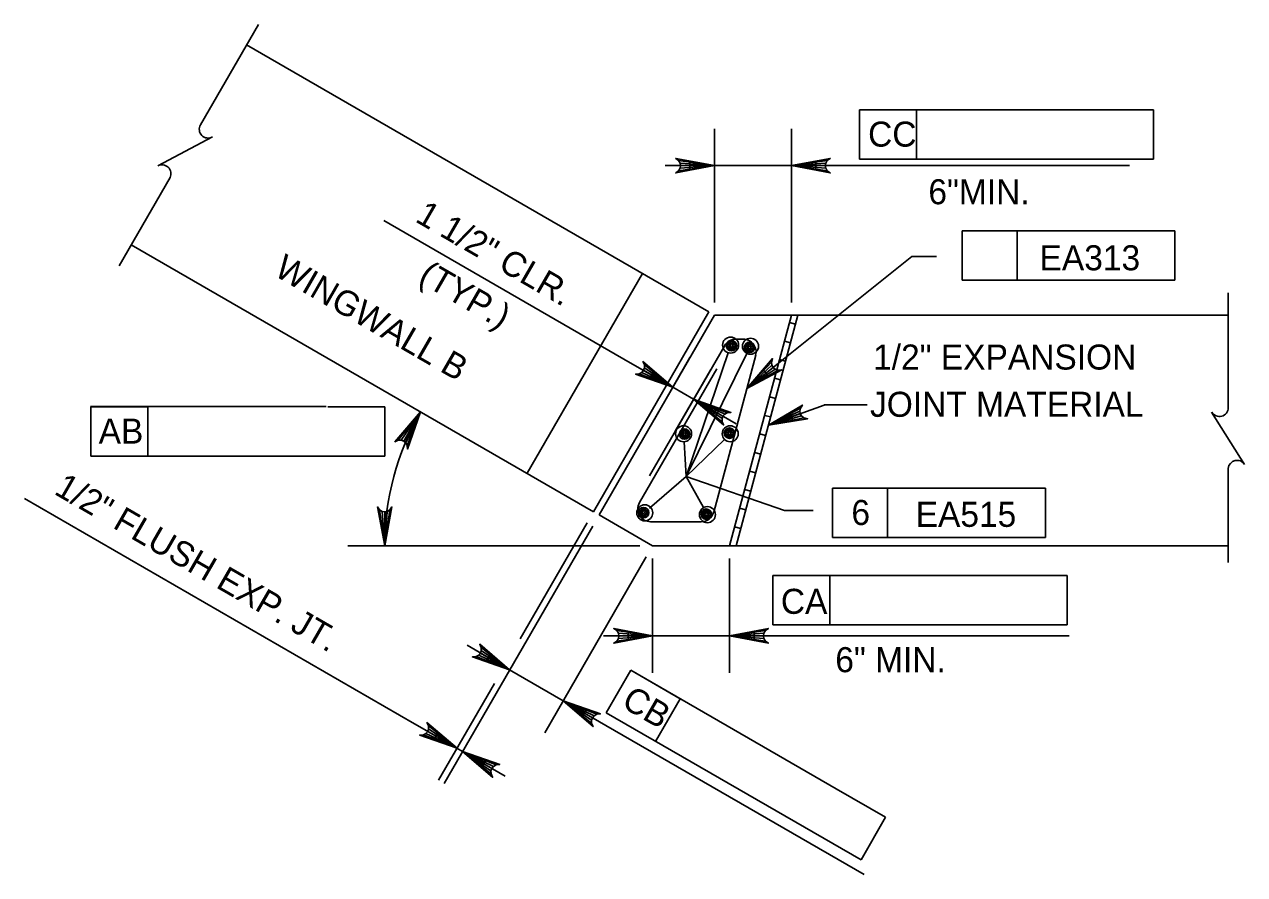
# Model space of a CAD drawing. Extents: x 638255 to 640306, y 296059 to 298435.
# Drawn here: x 638531.9 to 638678.1, y 296924.9 to 297026.7 of the extents above; entities that cross this region are included whole.
import ezdxf

# ---------------------------------------------------------------- set-up
doc = ezdxf.new("R2010")
doc.units = 0
for name, color, linetype in [('1', 7, 'Continuous'), ('Level 10', 7, 'Continuous'), ('Level 3', 7, 'Continuous'), ('Level 4', 7, 'Continuous'), ('Level 5', 7, 'Continuous')]:
    doc.layers.add(name, color=color, linetype=linetype)

# ---------------------------------------------------------------- blocks, each defined once
blk = doc.blocks.new('V')
at = {"layer": '1'}
blk.add_line((0, 0), (0, 0), dxfattribs=at)

msp = doc.modelspace()

# ---------------------------------------------------------------- linework, layer by layer
at = {"layer": 'Level 10'}
for p, q in [((638613.94, 296992.28), (638558.55, 297024.26)), ((638600.13, 296968.35), (638544.74, 297000.33)), ((638605.97, 296996.89), (638592.15, 296972.96)), ((638613.94, 296992.28), (638600.13, 296968.35)), ((638614.61, 296991.9), (638600.79, 296967.97)), ((638614.61, 296991.9), (638676.15, 296991.9)), ((638623.82, 296991.9), (638616.41, 296964.27)), ((638624.61, 296991.9), (638617.21, 296964.27)), ((638623.58, 296991.01), (638624.32, 296990.82)), ((638622.98, 296988.79), (638623.72, 296988.59)), ((638622.39, 296986.57), (638623.13, 296986.37)), ((638621.79, 296984.34), (638622.53, 296984.14)), ((638621.2, 296982.12), (638621.94, 296981.92)), ((638620.6, 296979.89), (638621.34, 296979.7)), ((638620, 296977.67), (638620.75, 296977.47)), ((638619.41, 296975.45), (638620.15, 296975.25)), ((638618.81, 296973.22), (638619.55, 296973.02)), ((638618.21, 296971), (638618.96, 296970.8)), ((638607.2, 296964.27), (638600.79, 296967.97)), ((638617.62, 296968.77), (638618.36, 296968.57)), ((638617.02, 296966.55), (638617.77, 296966.35)), ((638607.2, 296964.27), (638676.15, 296964.27)), ((638616.41, 296964.27), (638609.75, 296964.27)), ((638616.43, 296964.33), (638616.64, 296964.27))]:
    msp.add_line(p, q, dxfattribs=at)
at = {"layer": 'Level 3'}
for p, q in [((638631.97, 297016.49), (638638.8, 297016.49)), ((638631.97, 297010.59), (638631.97, 297016.49)), ((638638.8, 297010.59), (638638.8, 297016.49)), ((638638.8, 297016.49), (638667.21, 297016.49)), ((638667.21, 297016.49), (638667.21, 297010.59)), ((638614.61, 296993.43), (638614.61, 297014.23)), ((638623.82, 296993.43), (638623.82, 297014.23)), ((638667.21, 297010.59), (638631.97, 297010.59)), ((638611.66, 297009.81), (638608.71, 297009.81)), ((638623.82, 297009.81), (638614.61, 297009.81)), ((638626.76, 297009.81), (638664.33, 297009.81)), ((638604.51, 296986.2), (638575.01, 297003.24)), ((638644.28, 297001.98), (638669.77, 297001.98)), ((638644.28, 296996.09), (638644.28, 297001.98)), ((638650.86, 296996.09), (638650.86, 297001.98)), ((638669.77, 297001.98), (638669.77, 296996.09)), ((638618.48, 296983.1), (638638.26, 296998.92)), ((638638.26, 296998.92), (638641.2, 296998.92)), ((638669.77, 296996.09), (638644.28, 296996.09)), ((638616.24, 296987.4), (638611.22, 296972.57)), ((638611.22, 296972.57), (638618.49, 296987.31)), ((638609.62, 296983.26), (638604.51, 296986.2)), ((638611.67, 296986.81), (638607.41, 296979.43)), ((638614.16, 296985.37), (638609.9, 296977.99)), ((638612.11, 296981.82), (638609.62, 296983.26)), ((638612.11, 296981.82), (638617.21, 296978.87)), ((638621.08, 296978.71), (638627.75, 296981.13)), ((638627.75, 296981.14), (638632.9, 296981.14)), ((638568.09, 296980.97), (638539.85, 296980.97)), ((638539.9, 296980.92), (638539.9, 296975.02)), ((638539.9, 296975.02), (638539.9, 296980.92)), ((638546.73, 296980.92), (638539.91, 296980.92)), ((638546.73, 296975.02), (638546.73, 296980.92)), ((638575.13, 296980.92), (638568.31, 296980.92)), ((638575.13, 296975.02), (638575.13, 296980.92)), ((638610.97, 296976.73), (638611.22, 296972.57)), ((638611.22, 296972.57), (638615.8, 296977.02)), ((638539.9, 296975.02), (638575.13, 296975.02)), ((638606.82, 296968.78), (638611.22, 296972.57)), ((638611.22, 296972.57), (638623.01, 296968.49)), ((638611.22, 296972.57), (638613.29, 296968.84)), ((638628.76, 296971.17), (638654.25, 296971.17)), ((638628.76, 296965.28), (638628.76, 296971.17)), ((638635.34, 296965.28), (638635.34, 296971.17)), ((638654.25, 296971.17), (638654.25, 296965.28)), ((638578.66, 296942.96), (638531.94, 296969.94)), ((638623.01, 296968.49), (638626.41, 296968.49)), ((638600.02, 296966.64), (638582.22, 296935.8)), ((638599.36, 296967.03), (638591.34, 296953.14)), ((638654.25, 296965.28), (638628.76, 296965.28)), ((638605.67, 296964.27), (638570.68, 296964.27)), ((638606.44, 296962.94), (638594.27, 296941.87)), ((638607.2, 296962.73), (638607.2, 296949.07)), ((638616.41, 296962.73), (638616.41, 296949.07)), ((638621.6, 296960.71), (638621.6, 296954.82)), ((638650, 296960.71), (638621.6, 296960.71)), ((638628.44, 296960.71), (638621.6, 296960.71)), ((638621.6, 296954.82), (638621.6, 296960.71)), ((638628.44, 296954.82), (638628.44, 296960.71)), ((638656.84, 296960.71), (638650, 296960.71)), ((638656.84, 296954.82), (638656.84, 296960.71)), ((638621.6, 296954.82), (638656.84, 296954.82)), ((638604.26, 296953.49), (638601.31, 296953.49)), ((638607.2, 296953.49), (638616.41, 296953.49)), ((638619.36, 296953.49), (638622.3, 296953.49)), ((638657.1, 296953.49), (638622.3, 296953.49)), ((638590.07, 296949.4), (638584.97, 296952.35)), ((638590.07, 296949.4), (638596.48, 296945.7)), ((638604.59, 296949.36), (638601.64, 296944.26)), ((638601.64, 296944.26), (638604.59, 296949.36)), ((638629.19, 296935.16), (638604.59, 296949.36)), ((638610.51, 296945.95), (638604.59, 296949.36)), ((638588.25, 296947.78), (638581.56, 296936.19)), ((638596.48, 296945.7), (638601.59, 296942.76)), ((638607.56, 296940.84), (638610.51, 296945.95)), ((638601.64, 296944.26), (638632.16, 296926.64)), ((638583.77, 296940.02), (638578.66, 296942.96)), ((638601.59, 296942.76), (638632.54, 296924.89)), ((638584.43, 296939.63), (638583.76, 296940.02)), ((638584.43, 296939.63), (638589.53, 296936.69)), ((638635.1, 296931.75), (638629.19, 296935.16)), ((638632.16, 296926.64), (638635.1, 296931.75))]:
    msp.add_line(p, q, dxfattribs=at)
for points in [[(638614.61, 297009.81), (638609.96, 297010.68), (638610.31, 297010.43), (638610.5, 297010.12), (638610.55, 297009.81), (638610.5, 297009.5), (638610.31, 297009.18), (638609.96, 297008.94), (638614.61, 297009.81), (638610.31, 297009.18), (638610.5, 297009.5), (638614.61, 297009.81), (638610.55, 297009.81), (638610.5, 297010.12), (638614.61, 297009.81), (638610.31, 297010.43)], [(638623.82, 297009.81), (638628.47, 297008.94), (638628.11, 297009.18), (638627.93, 297009.5), (638627.87, 297009.81), (638627.93, 297010.12), (638628.11, 297010.43), (638628.47, 297010.68), (638623.82, 297009.81), (638628.11, 297010.43), (638627.93, 297010.12), (638623.82, 297009.81), (638627.87, 297009.81), (638627.93, 297009.5), (638623.82, 297009.81), (638628.11, 297009.18)], [(638609.62, 296983.26), (638606.03, 296986.34), (638606.21, 296985.94), (638606.22, 296985.58), (638606.11, 296985.29), (638605.9, 296985.04), (638605.59, 296984.86), (638605.16, 296984.83), (638609.62, 296983.26), (638605.59, 296984.86), (638605.9, 296985.04), (638609.62, 296983.26), (638606.11, 296985.29), (638606.22, 296985.58), (638609.62, 296983.26), (638606.21, 296985.94)], [(638618.48, 296983.1), (638622.66, 296985.33), (638622.22, 296985.3), (638621.88, 296985.43), (638621.65, 296985.64), (638621.49, 296985.91), (638621.44, 296986.27), (638621.57, 296986.69), (638618.48, 296983.1), (638621.44, 296986.27), (638621.49, 296985.91), (638618.48, 296983.1), (638621.65, 296985.64), (638621.88, 296985.43), (638618.48, 296983.1), (638622.22, 296985.3)], [(638612.11, 296981.82), (638615.7, 296978.74), (638615.52, 296979.13), (638615.51, 296979.5), (638615.62, 296979.79), (638615.83, 296980.03), (638616.14, 296980.21), (638616.58, 296980.25), (638612.11, 296981.82), (638616.14, 296980.21), (638615.83, 296980.03), (638612.11, 296981.82), (638615.62, 296979.79), (638615.51, 296979.5), (638612.11, 296981.82), (638615.52, 296979.13)], [(638621.08, 296978.71), (638625.75, 296979.48), (638625.33, 296979.59), (638625.05, 296979.82), (638624.89, 296980.1), (638624.83, 296980.41), (638624.9, 296980.76), (638625.15, 296981.12), (638621.08, 296978.71), (638624.9, 296980.76), (638624.83, 296980.41), (638621.08, 296978.71), (638624.89, 296980.1), (638625.05, 296979.82), (638621.08, 296978.71), (638625.33, 296979.59)], [(638579.4, 296980.32), (638576.32, 296976.73), (638576.72, 296976.91), (638577.08, 296976.92), (638577.38, 296976.81), (638577.62, 296976.61), (638577.8, 296976.29), (638577.83, 296975.86), (638579.4, 296980.32), (638577.8, 296976.29), (638577.62, 296976.61), (638579.4, 296980.32), (638577.38, 296976.81), (638577.08, 296976.92), (638579.4, 296980.32), (638576.72, 296976.91)], [(638575.1, 296964.27), (638575.97, 296968.92), (638575.72, 296968.56), (638575.41, 296968.38), (638575.1, 296968.32), (638574.79, 296968.38), (638574.48, 296968.56), (638574.23, 296968.92), (638575.1, 296964.27), (638574.48, 296968.56), (638574.79, 296968.38), (638575.1, 296964.27), (638575.1, 296968.32), (638575.41, 296968.38), (638575.1, 296964.27), (638575.72, 296968.56)], [(638607.2, 296953.49), (638602.55, 296954.36), (638602.91, 296954.11), (638603.09, 296953.8), (638603.15, 296953.49), (638603.09, 296953.17), (638602.91, 296952.86), (638602.55, 296952.61), (638607.2, 296953.49), (638602.91, 296952.86), (638603.09, 296953.17), (638607.2, 296953.49), (638603.15, 296953.49), (638603.09, 296953.8), (638607.2, 296953.49), (638602.91, 296954.11)], [(638616.41, 296953.49), (638621.06, 296952.61), (638620.71, 296952.86), (638620.52, 296953.17), (638620.47, 296953.49), (638620.52, 296953.8), (638620.71, 296954.11), (638621.06, 296954.36), (638616.41, 296953.49), (638620.71, 296954.11), (638620.52, 296953.8), (638616.41, 296953.49), (638620.47, 296953.49), (638620.52, 296953.17), (638616.41, 296953.49), (638620.71, 296952.86)], [(638590.07, 296949.4), (638586.48, 296952.48), (638586.66, 296952.09), (638586.67, 296951.73), (638586.56, 296951.43), (638586.36, 296951.19), (638586.04, 296951.01), (638585.61, 296950.97), (638590.07, 296949.4), (638586.04, 296951.01), (638586.36, 296951.19), (638590.07, 296949.4), (638586.56, 296951.43), (638586.67, 296951.73), (638590.07, 296949.4), (638586.66, 296952.09)], [(638596.48, 296945.7), (638600.07, 296942.62), (638599.89, 296943.02), (638599.89, 296943.38), (638599.99, 296943.67), (638600.19, 296943.92), (638600.51, 296944.1), (638600.95, 296944.13), (638596.48, 296945.7), (638600.51, 296944.1), (638600.19, 296943.92), (638596.48, 296945.7), (638599.99, 296943.67), (638599.89, 296943.38), (638596.48, 296945.7), (638599.89, 296943.02)], [(638583.77, 296940.02), (638580.17, 296943.1), (638580.36, 296942.7), (638580.36, 296942.34), (638580.25, 296942.04), (638580.05, 296941.8), (638579.74, 296941.62), (638579.3, 296941.59), (638583.77, 296940.02), (638579.74, 296941.62), (638580.05, 296941.8), (638583.77, 296940.02), (638580.25, 296942.04), (638580.36, 296942.34), (638583.77, 296940.02), (638580.36, 296942.7)], [(638584.43, 296939.63), (638588.02, 296936.55), (638587.84, 296936.95), (638587.83, 296937.31), (638587.94, 296937.61), (638588.14, 296937.85), (638588.46, 296938.03), (638588.89, 296938.06), (638584.43, 296939.63), (638588.46, 296938.03), (638588.14, 296937.85), (638584.43, 296939.63), (638587.94, 296937.61), (638587.83, 296937.31), (638584.43, 296939.63), (638587.84, 296936.95)]]:
    msp.add_lwpolyline(points, dxfattribs=at)
for points in [[(638611.66, 297010.3), (638611.66, 297009.31), (638614.61, 297009.81)], [(638626.76, 297010.3), (638626.76, 297009.31), (638623.82, 297009.81)], [(638607.31, 296985.16), (638606.82, 296984.31), (638609.62, 296983.26)], [(638621.09, 296984.56), (638620.47, 296985.33), (638618.48, 296983.1)], [(638614.91, 296980.77), (638614.42, 296979.92), (638612.11, 296981.82)], [(638624.01, 296979.26), (638623.68, 296980.18), (638621.08, 296978.71)], [(638604.26, 296953.98), (638604.26, 296952.99), (638607.2, 296953.49)], [(638619.36, 296953.98), (638619.36, 296952.99), (638616.41, 296953.49)], [(638587.76, 296951.3), (638587.27, 296950.45), (638590.07, 296949.4)], [(638599.28, 296944.65), (638598.79, 296943.8), (638596.48, 296945.7)], [(638581.46, 296941.91), (638580.97, 296941.06), (638583.76, 296940.02)], [(638587.23, 296938.58), (638586.74, 296937.73), (638584.43, 296939.63)]]:
    msp.add_lwpolyline(points, close=True, dxfattribs=at)
for centre in [(638616.54, 296988.31), (638618.92, 296988.17), (638610.91, 296977.69), (638616.49, 296977.69), (638606.26, 296968.22), (638613.76, 296968)]:
    msp.add_circle(centre, 0.96, dxfattribs=at)
msp.add_arc((638607.2, 296964.27), 32.1, 149.9998, 180.0004, dxfattribs=at)
at = {"layer": 'Level 4'}
for p, q in [((638559.97, 297026.72), (638553.03, 297014.7)), ((638554.48, 297013.24), (638547.93, 297009.78)), ((638549.4, 297008.4), (638543.28, 296997.81)), ((638676.15, 296994.57), (638676.15, 296982.2)), ((638676.15, 296982.2), (638676.15, 296980.82)), ((638674.16, 296980.29), (638678.11, 296974.02)), ((638676.15, 296973.55), (638676.15, 296972.31)), ((638676.15, 296972.31), (638676.15, 296962.26))]:
    msp.add_line(p, q, dxfattribs=at)
for centre, start, end in [((638553.95, 297014.17), 150, 300), ((638548.43, 297008.84), 335.3286, 117.8672), ((638675.09, 296980.82), 210, 0), ((638677.21, 296973.45), 32.1328, 174.6714)]:
    msp.add_arc(centre, 1.06, start, end, dxfattribs=at)
at = {"layer": 'Level 5'}
for p, q in [((638617.15, 296989.02), (638618.06, 296989.02)), ((638615.83, 296988.25), (638606.82, 296972.66)), ((638619.55, 296987.09), (638614.51, 296968.29)), ((638614.89, 296985.48), (638605.63, 296969.45)), ((638606.96, 296967.15), (638613.03, 296967.15))]:
    msp.add_line(p, q, dxfattribs=at)
for centre, radius in [((638616.65, 296988.23), 0.624), ((638616.65, 296988.23), 0.468), ((638616.65, 296988.23), 0.312), ((638618.8, 296988.03), 0.624), ((638618.8, 296988.03), 0.468), ((638616.65, 296988.23), 0.156), ((638618.8, 296988.03), 0.312), ((638618.8, 296988.03), 0.156), ((638611.03, 296977.65), 0.624), ((638616.4, 296977.76), 0.624), ((638616.4, 296977.76), 0.468), ((638611.03, 296977.65), 0.468), ((638611.03, 296977.65), 0.312), ((638611.03, 296977.65), 0.156), ((638616.4, 296977.76), 0.312), ((638616.4, 296977.76), 0.156), ((638606.11, 296968.24), 0.624), ((638606.11, 296968.24), 0.468), ((638606.11, 296968.24), 0.312), ((638606.11, 296968.24), 0.156), ((638613.62, 296968.06), 0.624), ((638613.62, 296968.06), 0.468), ((638613.62, 296968.06), 0.312), ((638613.62, 296968.06), 0.156)]:
    msp.add_circle(centre, radius, dxfattribs=at)
for centre, start, end in [((638617.15, 296987.49), 90, 150), ((638618.06, 296987.49), 345, 90), ((638606.96, 296968.68), 150, 270), ((638613.03, 296968.68), 270, 345)]:
    msp.add_arc(centre, 1.53, start, end, dxfattribs=at)

# ---------------------------------------------------------------- block references
at = {"layer": 'Level 3', "xscale": 0.7859001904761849, "yscale": -0.785900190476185, "rotation": 180}
msp.add_blockref('V', (638555.11, 296980.97), dxfattribs=at)

# ---------------------------------------------------------------- texts
at = {"layer": 'Level 3'}
for s, height, p in [('CC', 3, (638633.01, 297012.08)), ('6"MIN.', 3, (638640.23, 297005.18)), ('EA313', 3, (638653.55, 296997.27)), ('1/2" EXPANSION', 3.0001, (638633.61, 296985.38)), ('JOINT MATERIAL', 3.0001, (638633.24, 296979.72)), ('AB', 3, (638540.84, 296976.51)), ('6', 3, (638631.01, 296966.76)), ('EA515', 3, (638638.71, 296966.54)), ('CA', 3, (638622.56, 296956.12)), ('6" MIN.', 3, (638629.08, 296949.13))]:
    msp.add_text(s, height=height, dxfattribs=at).set_placement(p)
for s, height, p in [('1 1/2" CLR.', 3.0001, (638578.63, 297003.17)), ('WINGWALL B', 3, (638561.7, 296996.73)), ('(TYP.)', 3, (638578.99, 296995.95)), ('1/2" FLUSH EXP. JT.', 3.0001, (638535.37, 296970.54)), ('CB', 3, (638603.32, 296945.05))]:
    msp.add_text(s, height=height, rotation=330, dxfattribs=at).set_placement(p)

doc.saveas('drawing.dxf')
